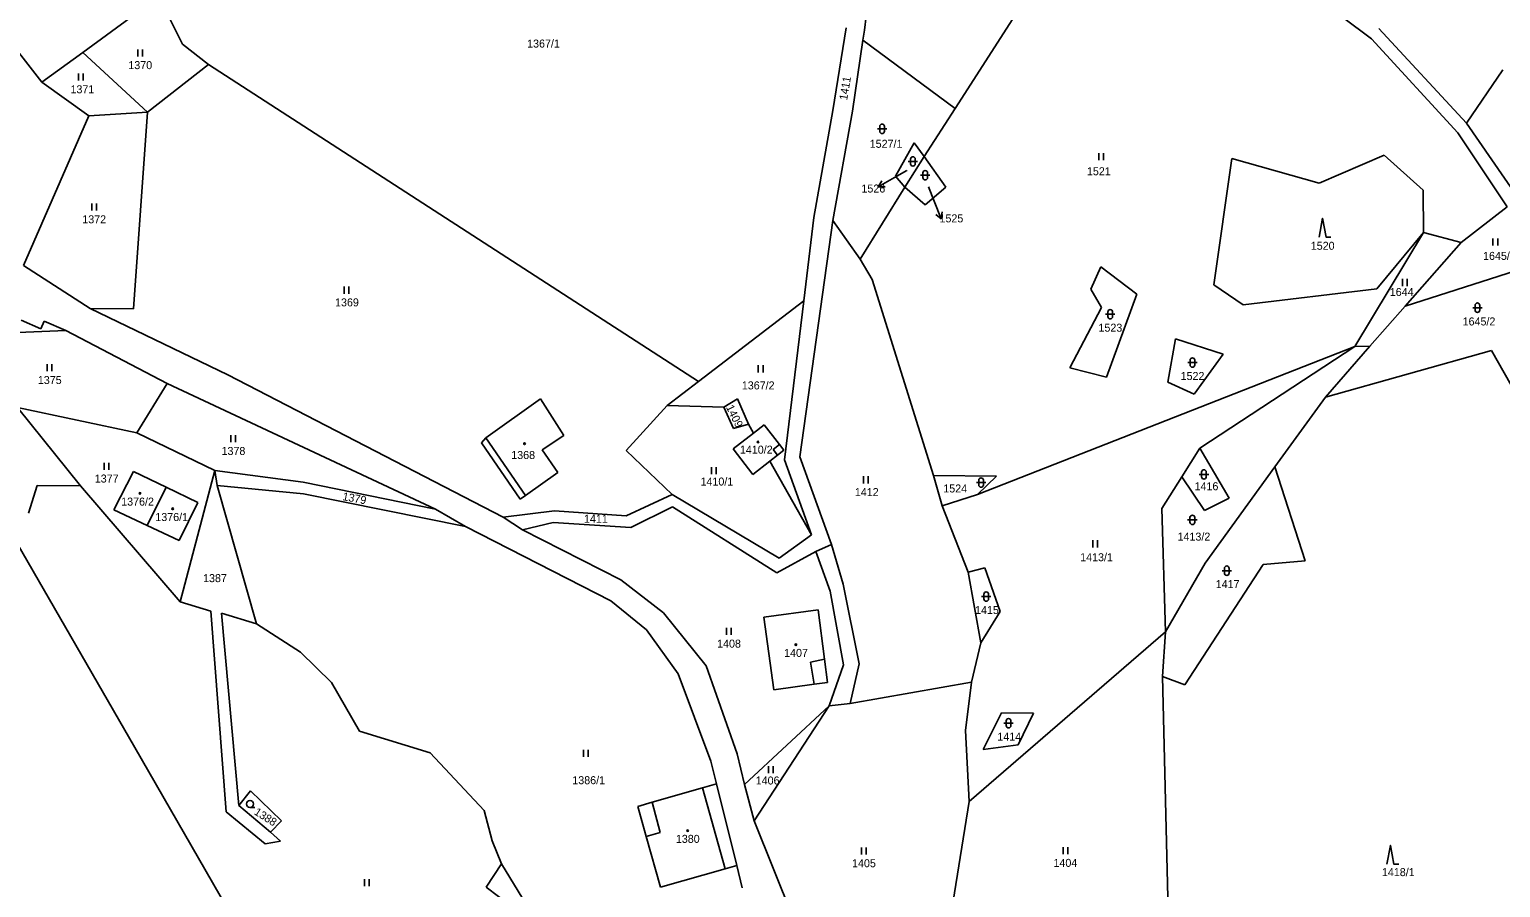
# Model space of a CAD drawing. Extents: x -670359 to -668019, y -978807 to -976674.
# Drawn here: x -669575.5 to -669263, y -978442.6 to -978260.3 of the extents above; entities that cross this region are included whole.
import ezdxf

# ---------------------------------------------------------------- set-up
doc = ezdxf.new("R2010")
doc.units = 0
for name, color, linetype in [('Hranice kat_území', 7, 'Continuous'), ('Hranice parcel', 7, 'Continuous'), ('Parcelní čísla', 7, 'Continuous'), ('Vnitřní kresba', 7, 'Continuous'), ('Značky budov', 7, 'Continuous'), ('Značky kultur', 7, 'Continuous')]:
    doc.layers.add(name, color=color, linetype=linetype)

msp = doc.modelspace()

# ---------------------------------------------------------------- linework, layer by layer
at = {"layer": 'Hranice kat_území'}
for points in [[(-669579.21, -978367.53), (-669553.11, -978412.89)], [(-669553.11, -978412.89), (-669532.01, -978449.57)]]:
    msp.add_lwpolyline(points, dxfattribs=at)
at = {"layer": 'Hranice parcel'}
for p, q in [((-669411.05, -978318), (-669408.91, -978300.27)), ((-669433.38, -978335.12), (-669411.05, -978318)), ((-669411.05, -978318), (-669415.14, -978351.79))]:
    msp.add_line(p, q, dxfattribs=at)
for points in [[(-669388.24, -978177.08), (-669398.17, -978260.47)], [(-669572.87, -978271.54), (-669624.52, -978205.08)], [(-669343.73, -978222.27), (-669378.91, -978277.09)], [(-669290.44, -978262.28), (-669308.63, -978248.64)], [(-669548.02, -978253.34), (-669564.16, -978265.18)], [(-669543.01, -978263.47), (-669548.02, -978253.34)], [(-669402.01, -978259.95), (-669404.83, -978277.52)], [(-669398.17, -978260.47), (-669398.48, -978262.57)], [(-669288.9, -978260.13), (-669270.3, -978280.25)], [(-669537.45, -978267.77), (-669543.01, -978263.47)], [(-669400.67, -978277.64), (-669398.48, -978262.57)], [(-669398.48, -978262.57), (-669378.91, -978277.09)], [(-669290.44, -978262.28), (-669272.16, -978282.31)], [(-669564.16, -978265.18), (-669572.87, -978271.54)], [(-669550.44, -978277.86), (-669564.16, -978265.18)], [(-669537.45, -978267.77), (-669550.44, -978277.86)], [(-669433.38, -978335.12), (-669537.45, -978267.77)], [(-669270.3, -978280.25), (-669262.58, -978268.89)], [(-669562.88, -978278.68), (-669572.87, -978271.54)], [(-669576.72, -978310.45), (-669562.88, -978278.68)], [(-669550.44, -978277.86), (-669562.88, -978278.68)], [(-669550.44, -978277.86), (-669553.36, -978319.66)], [(-669404.83, -978277.52), (-669408.91, -978300.27)], [(-669400.67, -978277.64), (-669404.84, -978300.87)], [(-669385.48, -978287.32), (-669378.91, -978277.09)], [(-669272.16, -978282.31), (-669261.68, -978298.02)], [(-669270.3, -978280.25), (-669259.5, -978295.8)], [(-669387.61, -978284.42), (-669391.53, -978291.5)], [(-669385.48, -978287.32), (-669387.61, -978284.42)], [(-669385.48, -978287.32), (-669389.56, -978293.84)], [(-669385.48, -978287.32), (-669380.83, -978293.85)], [(-669320.09, -978287.71), (-669323.97, -978314.54)], [(-669301.57, -978292.95), (-669320.09, -978287.71)], [(-669287.74, -978287.02), (-669301.57, -978292.95)], [(-669279.5, -978294.47), (-669287.74, -978287.02)], [(-669391.53, -978291.5), (-669389.56, -978293.84)], [(-669389.56, -978293.84), (-669399.08, -978309.09)], [(-669385.27, -978297.56), (-669389.56, -978293.84)], [(-669380.83, -978293.85), (-669385.27, -978297.56)], [(-669279.43, -978303.43), (-669279.5, -978294.47)], [(-669261.68, -978298.02), (-669271.45, -978305.59)], [(-669404.84, -978300.87), (-669411.85, -978351.11)], [(-669404.84, -978300.87), (-669399.08, -978309.09)], [(-669279.43, -978303.43), (-669294.02, -978327.66)], [(-669289.32, -978315.4), (-669279.43, -978303.43)], [(-669271.45, -978305.59), (-669279.43, -978303.43)], [(-669271.45, -978305.59), (-669283.33, -978319.11)], [(-669562.62, -978319.59), (-669576.72, -978310.45)], [(-669399.08, -978309.09), (-669396.49, -978313.44)], [(-669350.08, -978315.46), (-669347.95, -978310.76)], [(-669347.95, -978310.76), (-669340.33, -978316.53)], [(-669283.33, -978319.11), (-669252.6, -978309.23)], [(-669396.49, -978313.44), (-669383.48, -978355.09)], [(-669347.8, -978319.4), (-669350.08, -978315.46)], [(-669340.33, -978316.53), (-669346.76, -978334.21)], [(-669323.97, -978314.54), (-669317.7, -978318.85)], [(-669317.7, -978318.85), (-669289.32, -978315.4)], [(-669533.35, -978333.71), (-669562.62, -978319.59)], [(-669553.36, -978319.66), (-669562.62, -978319.59)], [(-669354.5, -978332.21), (-669347.8, -978319.4)], [(-669290.81, -978327.62), (-669283.33, -978319.11)], [(-669573.09, -978323.91), (-669577.23, -978322.1)], [(-669572.37, -978322.26), (-669573.09, -978323.91)], [(-669567.79, -978324.26), (-669572.37, -978322.26)], [(-669567.79, -978324.26), (-669588.32, -978325.13)], [(-669546.24, -978335.54), (-669567.79, -978324.26)], [(-669333.72, -978335.23), (-669332.1, -978326.05)], [(-669332.1, -978326.05), (-669321.97, -978329.28)], [(-669294.02, -978327.66), (-669374.15, -978359.11)], [(-669321.97, -978329.28), (-669328.14, -978337.77)], [(-669326.9, -978349.3), (-669294.02, -978327.66)], [(-669290.81, -978327.62), (-669300.21, -978338.47)], [(-669300.21, -978338.47), (-669264.97, -978328.54)], [(-669294.02, -978327.66), (-669290.81, -978327.62)], [(-669264.97, -978328.54), (-669259.62, -978338.03)], [(-669346.76, -978334.21), (-669354.5, -978332.21)], [(-669552.68, -978345.99), (-669546.24, -978335.54)], [(-669489.22, -978362.27), (-669546.24, -978335.54)], [(-669474.91, -978363.94), (-669533.35, -978333.71)], [(-669440.07, -978340.24), (-669433.38, -978335.12)], [(-669328.14, -978337.77), (-669333.72, -978335.23)], [(-669478.57, -978347.11), (-669466.96, -978338.79)], [(-669466.96, -978338.79), (-669461.99, -978346.57)], [(-669425.09, -978338.81), (-669427.99, -978340.53)], [(-669422.75, -978344.19), (-669425.09, -978338.81)], [(-669300.21, -978338.47), (-669311.02, -978353.24)], [(-669552.68, -978345.99), (-669578, -978340.67)], [(-669578, -978340.67), (-669564.65, -978357.3)], [(-669440.07, -978340.24), (-669448.74, -978349.75)], [(-669427.99, -978340.53), (-669440.07, -978340.24)], [(-669425.96, -978345.12), (-669427.99, -978340.53)], [(-669422.75, -978344.19), (-669425.96, -978345.12)], [(-669422.75, -978344.19), (-669421.68, -978346.06)], [(-669419.44, -978344.32), (-669421.68, -978346.06)], [(-669416.17, -978348.51), (-669419.44, -978344.32)], [(-669536.12, -978354), (-669552.68, -978345.99)], [(-669479.46, -978348.14), (-669478.57, -978347.11)], [(-669471.26, -978360.14), (-669479.46, -978348.14)], [(-669461.99, -978346.57), (-669466.59, -978349.64)], [(-669421.68, -978346.06), (-669426.02, -978349.45)], [(-669466.59, -978349.64), (-669463.24, -978354.47)], [(-669448.74, -978349.75), (-669438.99, -978359.09)], [(-669426.02, -978349.45), (-669421.82, -978354.85)], [(-669418.27, -978352.06), (-669416.59, -978350.73)], [(-669416.59, -978350.73), (-669415.25, -978349.69)], [(-669415.25, -978349.69), (-669416.17, -978348.51)], [(-669411.85, -978351.11), (-669405.17, -978369.74)], [(-669330.73, -978355.34), (-669326.9, -978349.3)], [(-669326.9, -978349.3), (-669320.69, -978359.93)], [(-669557.58, -978362.41), (-669553.41, -978354.26)], [(-669553.41, -978354.26), (-669546.47, -978357.59)], [(-669536.12, -978354), (-669543.46, -978381.92)], [(-669535.59, -978357.21), (-669536.12, -978354)], [(-669536.12, -978354), (-669517.33, -978356.53)], [(-669463.24, -978354.47), (-669470.13, -978359.36)], [(-669421.82, -978354.85), (-669418.27, -978352.06)], [(-669409.39, -978367.69), (-669418.27, -978352.06)], [(-669415.14, -978351.79), (-669409.39, -978367.69)], [(-669311.02, -978353.24), (-669325.8, -978373.71)], [(-669311.02, -978353.24), (-669304.58, -978373.22)], [(-669573.85, -978357.2), (-669575.68, -978363.1)], [(-669564.65, -978357.3), (-669573.85, -978357.2)], [(-669543.46, -978381.92), (-669564.65, -978357.3)], [(-669546.47, -978357.59), (-669550.47, -978365.74)], [(-669546.47, -978357.59), (-669539.71, -978360.84)], [(-669535.59, -978357.21), (-669517.28, -978359.01)], [(-669527.26, -978386.57), (-669535.59, -978357.21)], [(-669517.33, -978356.53), (-669489.22, -978362.27)], [(-669383.48, -978355.09), (-669381.62, -978361.51)], [(-669370.11, -978355.24), (-669383.48, -978355.09)], [(-669374.15, -978359.11), (-669370.11, -978355.24)], [(-669335.02, -978362.1), (-669330.73, -978355.34)], [(-669325.92, -978362.51), (-669330.73, -978355.34)], [(-669517.28, -978359.01), (-669482.85, -978365.94)], [(-669470.13, -978359.36), (-669471.26, -978360.14)], [(-669438.99, -978359.09), (-669448.73, -978363.67)], [(-669416.24, -978372.66), (-669438.99, -978359.09)], [(-669374.15, -978359.11), (-669381.62, -978361.51)], [(-669320.69, -978359.93), (-669325.92, -978362.51)], [(-669550.47, -978365.74), (-669557.58, -978362.41)], [(-669539.71, -978360.84), (-669543.68, -978368.92)], [(-669482.85, -978365.94), (-669489.22, -978362.27)], [(-669464.01, -978362.62), (-669474.91, -978363.94)], [(-669470.77, -978366.63), (-669474.91, -978363.94)], [(-669448.73, -978363.67), (-669464.01, -978362.62)], [(-669438.94, -978361.77), (-669447.79, -978366.16)], [(-669416.76, -978375.77), (-669438.94, -978361.77)], [(-669381.62, -978361.51), (-669376.09, -978375.65)], [(-669334.2, -978388.3), (-669335.02, -978362.1)], [(-669543.68, -978368.92), (-669550.47, -978365.74)], [(-669452.04, -978381.71), (-669482.85, -978365.94)], [(-669464.27, -978365.1), (-669470.77, -978366.63)], [(-669449.91, -978377.25), (-669470.77, -978366.63)], [(-669447.79, -978366.16), (-669464.27, -978365.1)], [(-669409.39, -978367.69), (-669416.24, -978372.66)], [(-669405.17, -978369.74), (-669408.46, -978371.22)], [(-669408.46, -978371.22), (-669416.76, -978375.77)], [(-669408.46, -978371.22), (-669405.43, -978379.65)], [(-669304.58, -978373.22), (-669313.48, -978374)], [(-669372.56, -978374.73), (-669376.09, -978375.65)], [(-669376.09, -978375.65), (-669373.45, -978390.63)], [(-669369.29, -978383.96), (-669372.56, -978374.73)], [(-669325.8, -978373.71), (-669334.2, -978388.3)], [(-669313.48, -978374), (-669330.08, -978399.58)], [(-669440.86, -978384.23), (-669449.91, -978377.25)], [(-669536.99, -978383.91), (-669543.46, -978381.92)], [(-669444.42, -978387.87), (-669452.04, -978381.71)], [(-669405.43, -978379.65), (-669402.63, -978395.28)], [(-669533.68, -978426.58), (-669536.99, -978383.91)], [(-669527.26, -978386.57), (-669534.68, -978384.33)], [(-669534.68, -978384.33), (-669531.02, -978425.17)], [(-669431.77, -978395.52), (-669440.86, -978384.23)], [(-669419.5, -978385.18), (-669407.95, -978383.66)], [(-669417.42, -978400.64), (-669419.5, -978385.18)], [(-669407.95, -978383.66), (-669406.62, -978394.11)], [(-669373.45, -978390.63), (-669369.29, -978383.96)], [(-669517.95, -978392.59), (-669527.26, -978386.57)], [(-669437.71, -978397.22), (-669444.42, -978387.87)], [(-669334.2, -978388.3), (-669375.91, -978424.37)], [(-669334.86, -978397.77), (-669334.2, -978388.3)], [(-669373.45, -978390.63), (-669375.38, -978399.01)], [(-669511.3, -978399.06), (-669517.95, -978392.59)], [(-669406.62, -978394.11), (-669405.99, -978399.06)], [(-669430.79, -978415.77), (-669437.71, -978397.22)], [(-669425.17, -978414.23), (-669431.77, -978395.52)], [(-669402.63, -978395.28), (-669405.61, -978404.04)], [(-669330.08, -978399.58), (-669334.86, -978397.77)], [(-669334.86, -978397.77), (-669333.58, -978450.65)], [(-669505.4, -978409.44), (-669511.3, -978399.06)], [(-669408.84, -978399.45), (-669417.42, -978400.64)], [(-669405.99, -978399.06), (-669408.84, -978399.45)], [(-669375.38, -978399.01), (-669401.2, -978403.53)], [(-669376.69, -978409.24), (-669375.38, -978399.01)], [(-669405.61, -978404.04), (-669423.63, -978420.73)], [(-669405.61, -978404.04), (-669421.55, -978428.43)], [(-669401.2, -978403.53), (-669405.61, -978404.04)], [(-669372.97, -978413.27), (-669369.04, -978405.48)], [(-669369.04, -978405.48), (-669362.24, -978405.55)], [(-669362.24, -978405.55), (-669365.51, -978412.32)], [(-669490.4, -978414.01), (-669505.4, -978409.44)], [(-669375.91, -978424.37), (-669376.69, -978409.24)], [(-669365.51, -978412.32), (-669372.97, -978413.27)], [(-669478.93, -978426.29), (-669490.4, -978414.01)], [(-669429.59, -978420.58), (-669430.79, -978415.77)], [(-669423.63, -978420.73), (-669425.17, -978414.23)], [(-669531.02, -978425.17), (-669528.51, -978422.07)], [(-669528.51, -978422.07), (-669521.93, -978428.46)], [(-669432.53, -978421.43), (-669443.21, -978424.51)], [(-669429.59, -978420.58), (-669432.53, -978421.43)], [(-669425.28, -978437.98), (-669429.59, -978420.58)], [(-669421.55, -978428.43), (-669423.63, -978420.73)], [(-669524.28, -978430.84), (-669531.02, -978425.17)], [(-669477.23, -978432.7), (-669478.93, -978426.29)], [(-669443.21, -978424.51), (-669446.28, -978425.4)], [(-669446.28, -978425.4), (-669444.48, -978431.78)], [(-669375.91, -978424.37), (-669381.83, -978461.38)], [(-669525.43, -978433.38), (-669533.68, -978426.58)], [(-669521.93, -978428.46), (-669524.28, -978430.84)], [(-669413.37, -978448.91), (-669421.55, -978428.43)], [(-669524.28, -978430.84), (-669522.14, -978432.78)], [(-669444.48, -978431.78), (-669441.44, -978442.57)], [(-669522.14, -978432.78), (-669525.43, -978433.38)], [(-669475.2, -978437.61), (-669477.23, -978432.7)], [(-669478.46, -978442.53), (-669475.2, -978437.61)], [(-669475.2, -978437.61), (-669469.93, -978446.3)], [(-669441.44, -978442.57), (-669427.75, -978438.68)], [(-669427.75, -978438.68), (-669425.28, -978437.98)], [(-669424.11, -978442.72), (-669425.28, -978437.98)], [(-669470.64, -978448.51), (-669478.46, -978442.53)]]:
    msp.add_lwpolyline(points, dxfattribs=at)
at = {"layer": 'Parcelní čísla'}
for p, q in [((-669389.18, -978290.28), (-669391.77, -978291.77)), ((-669393.74, -978293.76), (-669395.24, -978293.76)), ((-669384.52, -978293.78), (-669383.32, -978296.81)), ((-669381.63, -978299.04), (-669381.84, -978300.53))]:
    msp.add_line(p, q, dxfattribs=at)
for points in [[(-669391.77, -978291.77), (-669395.24, -978293.76), (-669394.48, -978292.46)], [(-669383.32, -978296.81), (-669381.84, -978300.53), (-669383.02, -978299.6)]]:
    msp.add_lwpolyline(points, dxfattribs=at)
at = {"layer": 'Vnitřní kresba'}
for points in [[(-669478.57, -978347.11), (-669470.13, -978359.36)], [(-669416.17, -978348.51), (-669417.51, -978349.55)], [(-669417.51, -978349.55), (-669416.59, -978350.73)], [(-669402.69, -978378.16), (-669405.17, -978369.74)], [(-669399.27, -978395.07), (-669402.69, -978378.16)], [(-669409.59, -978394.72), (-669406.62, -978394.11)], [(-669408.84, -978399.45), (-669409.59, -978394.72)], [(-669401.2, -978403.53), (-669399.27, -978395.07)], [(-669432.53, -978421.43), (-669427.75, -978438.68)], [(-669443.21, -978424.51), (-669441.55, -978430.93)], [(-669441.55, -978430.93), (-669444.48, -978431.78)]]:
    msp.add_lwpolyline(points, dxfattribs=at)
at = {"layer": 'Značky budov'}
for centre in [(-669470.33, -978348.33), (-669420.76, -978347.95), (-669552, -978358.88), (-669545.07, -978362.16), (-669412.71, -978391.03), (-669435.7, -978430.54)]:
    msp.add_circle(centre, 0.175, dxfattribs=at)
at = {"layer": 'Značky kultur'}
for p, q in [((-669552.48, -978264.54), (-669552.48, -978266.04)), ((-669551.48, -978266.04), (-669551.48, -978264.54)), ((-669565.09, -978269.67), (-669565.09, -978271.17)), ((-669564.09, -978271.17), (-669564.09, -978269.67)), ((-669395.39, -978281.43), (-669393.39, -978281.43)), ((-669394.89, -978280.93), (-669394.89, -978281.93)), ((-669393.89, -978280.93), (-669393.89, -978281.93)), ((-669388.86, -978288.35), (-669386.86, -978288.35)), ((-669388.36, -978287.85), (-669388.36, -978288.85)), ((-669387.36, -978287.85), (-669387.36, -978288.85)), ((-669348.4, -978286.6), (-669348.4, -978288.1)), ((-669347.4, -978288.1), (-669347.4, -978286.6)), ((-669386.25, -978291.29), (-669384.25, -978291.29)), ((-669385.75, -978290.79), (-669385.75, -978291.79)), ((-669384.75, -978290.79), (-669384.75, -978291.79)), ((-669562.26, -978297.3), (-669562.26, -978298.8)), ((-669561.26, -978298.8), (-669561.26, -978297.3)), ((-669264.66, -978304.74), (-669264.66, -978306.24)), ((-669263.66, -978306.24), (-669263.66, -978304.74)), ((-669283.89, -978313.33), (-669283.89, -978314.83)), ((-669282.89, -978314.83), (-669282.89, -978313.33)), ((-669508.62, -978314.95), (-669508.62, -978316.45)), ((-669507.62, -978316.45), (-669507.62, -978314.95)), ((-669268.97, -978319.43), (-669266.97, -978319.43)), ((-669268.47, -978318.93), (-669268.47, -978319.93)), ((-669267.47, -978318.93), (-669267.47, -978319.93)), ((-669346.95, -978320.83), (-669344.95, -978320.83)), ((-669346.45, -978320.33), (-669346.45, -978321.33)), ((-669345.45, -978320.33), (-669345.45, -978321.33)), ((-669571.7, -978331.45), (-669571.7, -978332.95)), ((-669570.7, -978332.95), (-669570.7, -978331.45)), ((-669420.69, -978331.67), (-669420.69, -978333.17)), ((-669419.69, -978333.17), (-669419.69, -978331.67)), ((-669329.5, -978331.09), (-669327.5, -978331.09)), ((-669329, -978330.59), (-669329, -978331.59)), ((-669328, -978330.59), (-669328, -978331.59)), ((-669532.69, -978346.52), (-669532.69, -978348.02)), ((-669531.69, -978348.02), (-669531.69, -978346.52)), ((-669559.61, -978352.38), (-669559.61, -978353.88)), ((-669558.61, -978353.88), (-669558.61, -978352.38)), ((-669430.65, -978353.31), (-669430.65, -978354.81)), ((-669429.65, -978354.81), (-669429.65, -978353.31)), ((-669326.54, -978354.35), (-669326.54, -978355.35)), ((-669325.54, -978354.35), (-669325.54, -978355.35)), ((-669398.33, -978355.26), (-669398.33, -978356.76)), ((-669397.33, -978356.76), (-669397.33, -978355.26)), ((-669374.38, -978356.58), (-669372.38, -978356.58)), ((-669373.88, -978356.08), (-669373.88, -978357.08)), ((-669372.88, -978356.08), (-669372.88, -978357.08)), ((-669327.04, -978354.85), (-669325.04, -978354.85)), ((-669329.51, -978364.52), (-669327.51, -978364.52)), ((-669329.01, -978364.02), (-669329.01, -978365.02)), ((-669328.01, -978364.02), (-669328.01, -978365.02)), ((-669349.62, -978368.85), (-669349.62, -978370.35)), ((-669348.62, -978370.35), (-669348.62, -978368.85)), ((-669322.19, -978375.31), (-669320.19, -978375.31)), ((-669321.69, -978374.81), (-669321.69, -978375.81)), ((-669320.69, -978374.81), (-669320.69, -978375.81)), ((-669373.29, -978380.82), (-669371.29, -978380.82)), ((-669372.79, -978380.32), (-669372.79, -978381.32)), ((-669371.79, -978380.32), (-669371.79, -978381.32)), ((-669427.44, -978387.46), (-669427.44, -978388.96)), ((-669426.44, -978388.96), (-669426.44, -978387.46)), ((-669368.04, -978407.23), (-669368.04, -978408.23)), ((-669367.04, -978407.23), (-669367.04, -978408.23)), ((-669368.54, -978407.73), (-669366.54, -978407.73)), ((-669457.81, -978413.34), (-669457.81, -978414.84)), ((-669456.81, -978414.84), (-669456.81, -978413.34)), ((-669418.52, -978416.84), (-669418.52, -978418.34)), ((-669417.52, -978418.34), (-669417.52, -978416.84)), ((-669528.65, -978425.63), (-669527.65, -978425.63)), ((-669398.78, -978434.12), (-669398.78, -978435.62)), ((-669397.78, -978435.62), (-669397.78, -978434.12)), ((-669355.96, -978434.04), (-669355.96, -978435.54)), ((-669354.96, -978435.54), (-669354.96, -978434.04)), ((-669504.32, -978440.85), (-669504.32, -978442.35)), ((-669503.32, -978442.35), (-669503.32, -978440.85))]:
    msp.add_line(p, q, dxfattribs=at)
for points in [[(-669301.61, -978304.42), (-669300.86, -978300.42), (-669300.11, -978304.42), (-669299.11, -978304.42)], [(-669287.19, -978437.69), (-669286.44, -978433.69), (-669285.69, -978437.69), (-669284.69, -978437.69)]]:
    msp.add_lwpolyline(points, dxfattribs=at)
for centre, radius in [((-669470.33, -978348.33), 0.175), ((-669420.76, -978347.95), 0.175), ((-669552, -978358.88), 0.175), ((-669545.07, -978362.16), 0.175), ((-669412.71, -978391.03), 0.175), ((-669528.65, -978424.88), 0.75), ((-669435.7, -978430.54), 0.175)]:
    msp.add_circle(centre, radius, dxfattribs=at)
for centre, start, end in [((-669394.39, -978280.93), 0, 180), ((-669394.39, -978281.93), 180, 0), ((-669387.86, -978287.85), 0, 180), ((-669387.86, -978288.85), 180, 0), ((-669385.25, -978290.79), 0, 180), ((-669385.25, -978291.79), 180, 0), ((-669345.95, -978320.33), 0, 180), ((-669267.97, -978318.93), 0, 180), ((-669267.97, -978319.93), 180, 0), ((-669345.95, -978321.33), 180, 0), ((-669328.5, -978330.59), 0, 180), ((-669328.5, -978331.59), 180, 0), ((-669326.04, -978354.35), 0, 180), ((-669373.38, -978356.08), 0, 180), ((-669373.38, -978357.08), 180, 0), ((-669326.04, -978355.35), 180, 0), ((-669328.51, -978364.02), 0, 180), ((-669328.51, -978365.02), 180, 0), ((-669321.19, -978374.81), 0, 180), ((-669321.19, -978375.81), 180, 0), ((-669372.29, -978380.32), 0, 180), ((-669372.29, -978381.32), 180, 0), ((-669367.54, -978407.23), 0, 180), ((-669367.54, -978408.23), 180, 0)]:
    msp.add_arc(centre, 0.5, start, end, dxfattribs=at)

# ---------------------------------------------------------------- texts
at = {"layer": 'Parcelní čísla'}
for s, height, p in [('1367/1', 1.7, (-669469.79, -978264.16)), ('1370', 1.7, (-669554.48, -978268.74)), ('1371', 1.7, (-669566.77, -978273.87)), ('1527/1', 1.7, (-669397.03, -978285.45)), ('1526', 0.1, (-669389.18, -978290.28)), ('1521', 1.7, (-669350.9, -978291.29)), ('1526', 1.7, (-669398.79, -978294.96)), ('1525', 0.1, (-669384.52, -978293.78)), ('1372', 1.7, (-669564.26, -978301.5)), ('1525', 1.7, (-669382.21, -978301.3)), ('1520', 1.7, (-669303.36, -978307.12)), ('1645/1', 1.7, (-669266.77, -978309.27)), ('1644', 1.7, (-669286.58, -978316.94)), ('1369', 1.7, (-669510.58, -978319.15)), ('1523', 1.7, (-669348.45, -978324.53)), ('1645/2', 1.7, (-669271.11, -978323.2)), ('1375', 1.7, (-669573.7, -978335.65)), ('1367/2', 1.7, (-669424.19, -978336.79)), ('1522', 1.7, (-669331, -978334.79)), ('1378', 1.7, (-669534.69, -978350.72)), ('1368', 1.7, (-669473.16, -978351.58)), ('1410/2', 1.7, (-669424.6, -978350.45)), ('1377', 1.7, (-669561.61, -978356.58)), ('1410/1', 1.7, (-669432.96, -978357.22)), ('1524', 1.7, (-669381.4, -978358.69)), ('1416', 1.7, (-669328.04, -978358.22)), ('1376/2', 1.7, (-669556, -978361.48)), ('1412', 1.7, (-669400.19, -978359.46)), ('1376/1', 1.7, (-669548.75, -978364.76)), ('1411', 1.7, (-669457.72, -978365.12)), ('1413/2', 1.7, (-669331.65, -978368.92)), ('1413/1', 1.7, (-669352.33, -978373.3)), ('1387', 1.7, (-669538.61, -978377.74)), ('1417', 1.7, (-669323.55, -978379.01)), ('1415', 1.7, (-669374.65, -978384.52)), ('1408', 1.7, (-669429.44, -978391.66)), ('1407', 1.7, (-669415.21, -978393.63)), ('1414', 1.7, (-669369.93, -978411.43)), ('1386/1', 1.7, (-669460.19, -978420.68)), ('1406', 1.7, (-669421.24, -978420.74)), ('1380', 1.7, (-669438.2, -978433.14)), ('1405', 1.7, (-669400.78, -978438.32)), ('1404', 1.7, (-669358, -978438.24)), ('1418/1', 1.7, (-669288.25, -978440.21))]:
    msp.add_text(s, height=height, dxfattribs=at).set_placement(p)
for s, rotation, p in [('1411', 80.4763, (-669401.83, -978275.43)), ('1409', 296.1861, (-669427.6, -978340.56)), ('1379', 349.5401, (-669509.09, -978360.3)), ('1388', 327.6927, (-669527.92, -978426.98))]:
    msp.add_text(s, height=1.7, rotation=rotation, dxfattribs=at).set_placement(p)

doc.saveas('drawing.dxf')
